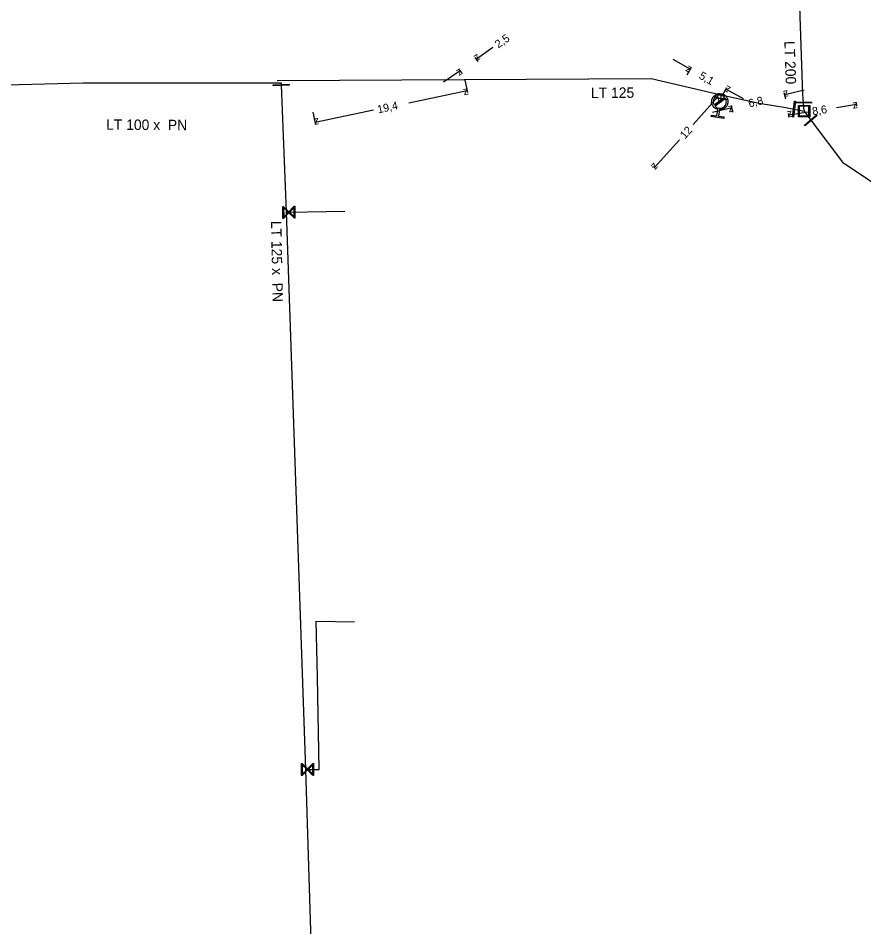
# Model space of a CAD drawing. Extents: x -643544 to -637295, y -1119190 to -1111715.
# Drawn here: x -641394.9 to -641289.2, y -1114636.3 to -1114522.8 of the extents above; entities that cross this region are included whole.
import ezdxf

# ---------------------------------------------------------------- set-up
doc = ezdxf.new("R2010")
doc.units = 0
for name, color, linetype in [('Default', 7, 'Continuous'), ('VP Hydrant', 7, 'Continuous'), ('VP Kótování', 7, 'Continuous'), ('VP Přípojka', 7, 'Continuous'), ('VP Řad', 7, 'Continuous'), ('VP Řad - popis', 7, 'Continuous'), ('VP Šachta', 7, 'Continuous'), ('VP Šoupě', 7, 'Continuous')]:
    doc.layers.add(name, color=color, linetype=linetype)

msp = doc.modelspace()

# ---------------------------------------------------------------- linework, layer by layer
at = {"layer": 'Default'}
for points in [[(-641307.46, -1114534.2), (-641307.81, -1114534.12), (-641308.03, -1114533.82), (-641308.28, -1114533.49), (-641308.22, -1114533.08), (-641308.16, -1114532.67), (-641307.82, -1114532.42), (-641307.49, -1114532.17), (-641307.08, -1114532.24), (-641306.67, -1114532.3), (-641306.42, -1114532.63), (-641306.18, -1114532.96), (-641306.24, -1114533.37), (-641306.3, -1114533.78), (-641306.63, -1114534.03), (-641306.92, -1114534.25), (-641307.28, -1114534.22)], [(-641306.63, -1114532.67), (-641306.82, -1114532.46), (-641307.11, -1114532.42), (-641307.44, -1114532.37), (-641307.71, -1114532.57), (-641307.98, -1114532.77), (-641308.03, -1114533.11), (-641308.07, -1114533.39), (-641307.93, -1114533.63)], [(-641307.82, -1114533.78), (-641307.63, -1114533.99), (-641307.34, -1114534.03), (-641307.01, -1114534.08), (-641306.74, -1114533.88), (-641306.47, -1114533.68), (-641306.42, -1114533.34), (-641306.38, -1114533.05), (-641306.52, -1114532.81)]]:
    msp.add_open_spline(points, degree=3, dxfattribs=at)
at = {"layer": 'VP Hydrant'}
for points in [[(-641307.93, -1114533.63), (-641306.63, -1114532.67)], [(-641306.52, -1114532.81), (-641307.82, -1114533.78)], [(-641307.28, -1114534.22), (-641307.4, -1114535.03), (-641306.72, -1114535.13), (-641306.74, -1114535.32), (-641308.29, -1114535.09), (-641308.26, -1114534.91), (-641307.58, -1114535.01), (-641307.46, -1114534.2)]]:
    msp.add_lwpolyline(points, dxfattribs=at)
at = {"layer": 'VP Kótování'}
for points in [[(-641335.6, -1114526.46), (-641337.65, -1114527.9)], [(-641337.43, -1114528.21), (-641337.79, -1114527.69)], [(-641313.08, -1114527.92), (-641310.9, -1114529.15)], [(-641311.31, -1114529.88), (-641310.78, -1114528.93)], [(-641341.74, -1114530.76), (-641339.69, -1114529.33)], [(-641339.47, -1114529.64), (-641339.84, -1114529.13)], [(-641339.08, -1114530.54), (-641338.76, -1114532.08)], [(-641346.1, -1114533.37), (-641338.81, -1114531.84)], [(-641307.49, -1114532.49), (-641307.6, -1114532.4)], [(-641306.87, -1114532.39), (-641306.33, -1114531.44)], [(-641304.28, -1114532.88), (-641306.46, -1114531.65)], [(-641298.97, -1114532.93), (-641299.17, -1114532.12)], [(-641296.68, -1114531.78), (-641299.11, -1114532.36)], [(-641310.56, -1114536.08), (-641307.41, -1114532.56)], [(-641292.63, -1114533.94), (-641290.16, -1114533.54)], [(-641290.19, -1114533.34), (-641290.12, -1114533.79)], [(-641358.07, -1114534.55), (-641357.74, -1114536.09)], [(-641350.51, -1114534.3), (-641357.79, -1114535.84)], [(-641308.15, -1114534.55), (-641305.72, -1114533.97)], [(-641305.58, -1114534.53), (-641305.77, -1114533.72)], [(-641296.17, -1114534.52), (-641298.65, -1114534.92)], [(-641298.68, -1114534.72), (-641298.61, -1114535.17)], [(-641312.27, -1114537.99), (-641315.42, -1114541.5)], [(-641315.5, -1114541.43), (-641315.61, -1114541.33)]]:
    msp.add_lwpolyline(points, dxfattribs=at)
at = {"layer": 'VP Přípojka'}
for points in [[(-641307.07, -1114532.37), (-641307.14, -1114532.84), (-641307.23, -1114533.22)], [(-641361.42, -1114547), (-641361.08, -1114547.04), (-641354.09, -1114546.92)], [(-641359, -1114616.63), (-641358.75, -1114616.64), (-641357.29, -1114616.63), (-641357.49, -1114605.1), (-641357.66, -1114598.12), (-641352.87, -1114598.19)]]:
    msp.add_lwpolyline(points, dxfattribs=at)
at = {"layer": 'VP Řad'}
for points in [[(-641296.7, -1114534.4), (-641296.77, -1114533.33), (-641296.84, -1114532.32), (-641297.87, -1114501.76)], [(-641398.64, -1114531.17), (-641398.08, -1114531.17), (-641386.79, -1114530.85), (-641362.06, -1114530.86)], [(-641362.54, -1114530.57), (-641339.17, -1114530.45), (-641315.8, -1114530.32), (-641307.07, -1114532.37), (-641302.31, -1114533.39), (-641298.98, -1114533.96), (-641297.95, -1114534.14), (-641296.7, -1114534.4)], [(-641362.06, -1114530.86), (-641362.05, -1114531.14), (-641361.42, -1114547), (-641359, -1114616.63), (-641357.85, -1114654.24), (-641357.83, -1114654.83)], [(-641296.7, -1114534.4), (-641295.85, -1114535.55), (-641291.9, -1114540.77), (-641285.2, -1114545.26), (-641273.65, -1114553.53), (-641258.25, -1114565.42), (-641257.72, -1114565.83), (-641257.95, -1114576.59), (-641256.71, -1114603.81), (-641256.67, -1114604.68), (-641256.02, -1114660.22), (-641255.81, -1114671.46), (-641255.55, -1114675.5), (-641254.49, -1114679.67), (-641254.52, -1114685.01), (-641254.51, -1114685.66), (-641254.58, -1114705.69), (-641254.58, -1114705.72), (-641254.64, -1114722.08), (-641254.68, -1114723.44), (-641254.89, -1114729.86), (-641254.02, -1114749.54), (-641253.92, -1114751.56)]]:
    msp.add_lwpolyline(points, dxfattribs=at)
at = {"layer": 'VP Šachta'}
for points in [[(-641295.99, -1114533.68), (-641295.99, -1114535.13), (-641297.41, -1114535.13), (-641297.41, -1114533.68), (-641295.99, -1114533.68)], [(-641297.29, -1114533.8), (-641297.29, -1114535.01), (-641296.11, -1114535.01), (-641296.11, -1114533.8), (-641297.29, -1114533.8)]]:
    msp.add_lwpolyline(points, dxfattribs=at)
at = {"layer": 'VP Šoupě'}
for points in [[(-641361.05, -1114531.16), (-641363.05, -1114531.24), (-641363.05, -1114531.12), (-641361.05, -1114531.04), (-641361.05, -1114531.16)], [(-641306.39, -1114533.01), (-641307.86, -1114532.73), (-641307.85, -1114532.64), (-641306.37, -1114532.92), (-641306.39, -1114533.01)], [(-641297.78, -1114533.15), (-641298, -1114535.14), (-641298.12, -1114535.13), (-641297.9, -1114533.14), (-641297.78, -1114533.15)], [(-641295.77, -1114533.42), (-641297.77, -1114533.37), (-641297.77, -1114533.24), (-641295.77, -1114533.3), (-641295.77, -1114533.42)], [(-641295.05, -1114534.95), (-641296.58, -1114536.25), (-641296.66, -1114536.15), (-641295.13, -1114534.86), (-641295.05, -1114534.95)], [(-641360.34, -1114546.28), (-641360.32, -1114547.78), (-641360.38, -1114547.78), (-641360.47, -1114547.69), (-641361.08, -1114547.1), (-641361.75, -1114547.8), (-641361.82, -1114547.8), (-641361.84, -1114546.3), (-641361.78, -1114546.3), (-641361.08, -1114546.98), (-641360.5, -1114546.37), (-641360.41, -1114546.28), (-641360.34, -1114546.28)], [(-641361.73, -1114547.65), (-641361.14, -1114547.04), (-641361.75, -1114546.46), (-641361.73, -1114547.65)], [(-641360.43, -1114546.44), (-641361.02, -1114547.04), (-641360.41, -1114547.62), (-641360.43, -1114546.44)], [(-641358.01, -1114615.88), (-641357.99, -1114617.38), (-641358.06, -1114617.38), (-641358.15, -1114617.29), (-641358.75, -1114616.7), (-641359.43, -1114617.4), (-641359.49, -1114617.4), (-641359.51, -1114615.9), (-641359.44, -1114615.9), (-641358.75, -1114616.58), (-641358.16, -1114615.98), (-641358.07, -1114615.88), (-641358.01, -1114615.88)], [(-641359.4, -1114617.24), (-641358.81, -1114616.64), (-641359.41, -1114616.05), (-641359.4, -1114617.24)], [(-641358.1, -1114616.04), (-641358.69, -1114616.64), (-641358.09, -1114617.23), (-641358.1, -1114616.04)]]:
    msp.add_lwpolyline(points, dxfattribs=at)

# ---------------------------------------------------------------- texts
at = {"layer": 'VP Kótování'}
for s, rotation, p in [('2,5', 34.9859, (-641334.9, -1114526.59)), ('z', 214.9859, (-641337.52, -1114527.2)), ('z', 330.5663, (-641311.58, -1114529.34)), ('z', 34.9859, (-641339.82, -1114530.03)), ('5,1', 330.5663, (-641309.92, -1114530.27)), ('z', 150.5663, (-641305.78, -1114531.46)), ('z', 11.9187, (-641339.2, -1114532.43)), ('z', 48.1146, (-641307.37, -1114533.27)), ('z', 193.6176, (-641298.74, -1114531.76)), ('19,4', 11.9187, (-641349.92, -1114534.69)), ('6,8', 13.6176, (-641303.53, -1114533.95)), ('z', 9.2264, (-641290.57, -1114534.11)), ('z', 13.6176, (-641306.08, -1114534.57)), ('z', 189.2264, (-641298.23, -1114534.34)), ('8,6', 9.2264, (-641295.6, -1114534.93)), ('z', 191.9187, (-641357.41, -1114535.25)), ('12', 48.1146, (-641311.57, -1114537.95)), ('z', 228.1146, (-641315.46, -1114540.79))]:
    msp.add_text(s, height=1, rotation=rotation, dxfattribs=at).set_placement(p)
at = {"layer": 'VP Řad - popis'}
for s, rotation, p in [('LT 200', 271.9209, (-641299.16, -1114525.66)), ('LT 125', 0.3077, (-641323.33, -1114532.77)), ('LT 100 x  PN ', 359.6544, (-641383.93, -1114536.73)), ('LT 125 x  PN ', 271.1563, (-641363.32, -1114548.12))]:
    msp.add_text(s, height=1.3, rotation=rotation, dxfattribs=at).set_placement(p)

doc.saveas('drawing.dxf')
